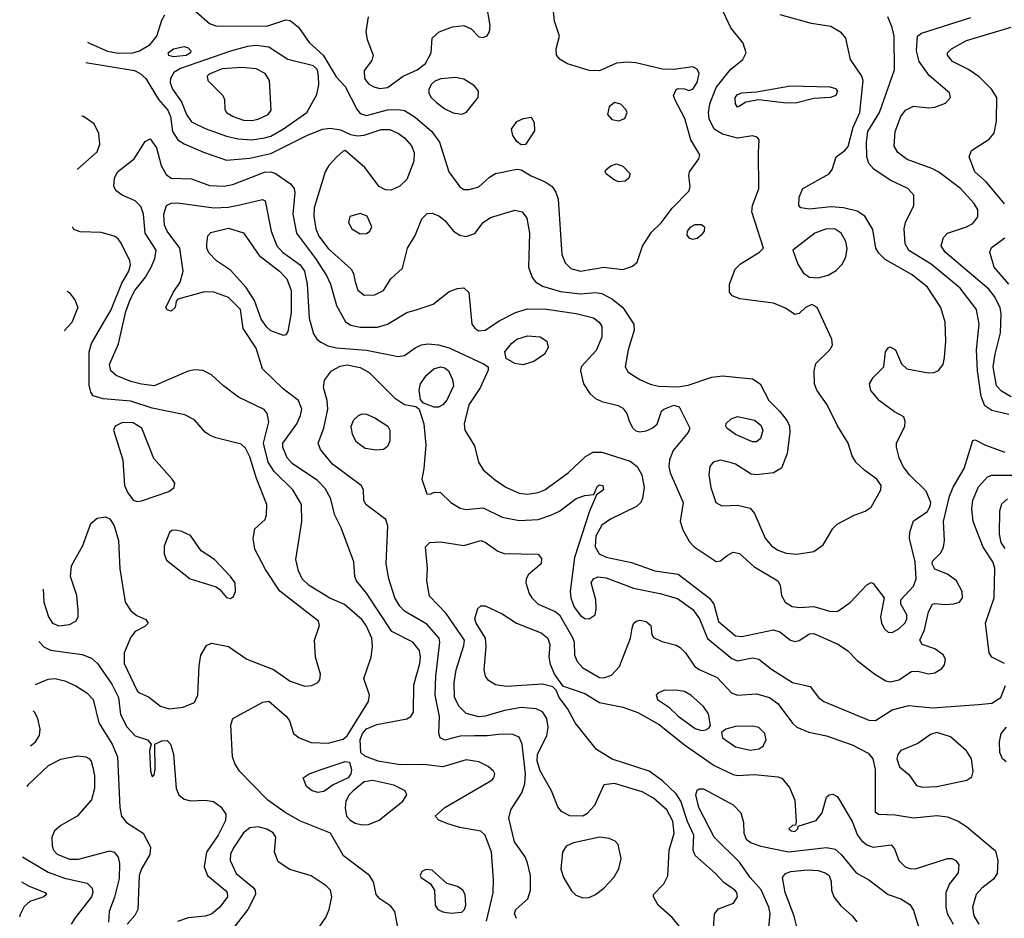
# Model space of a CAD drawing. Extents: x 1173029 to 1307123, y 522559 to 678521.
# Tile 454 of 623: x 1197260 to 1201903, y 638023 to 642262. Entities that reach past the tile are written whole.
import ezdxf

# ---------------------------------------------------------------- set-up
doc = ezdxf.new("R2010")
doc.units = 0

msp = doc.modelspace()

# ---------------------------------------------------------------- linework, layer by layer
at = {"layer": '0CON10XD'}
for points in [[(1198958.1, 641938.1), (1198995, 641942.7), (1199068.6, 641995), (1199134.7, 642025.3), (1199174.5, 642055.5), (1199200.8, 642105), (1199206, 642175), (1199238.8, 642205), (1199301.6, 642228.4), (1199354.6, 642234.6), (1199388.5, 642218.5), (1199425, 642181.8), (1199445, 642177.3), (1199465, 642185.8), (1199475.5, 642205), (1199479.5, 642235), (1199461.4, 642335)], [(1197571.8, 642060.3), (1197801.7, 642021.7), (1197828.5, 642008.5), (1197855.2, 641985.2), (1197914.8, 641885), (1197958.3, 641835), (1197971, 641805), (1197980.6, 641735), (1198005.7, 641695.7), (1198035.7, 641675.7), (1198127.1, 641637.1), (1198235, 641600), (1198345, 641608.9), (1198445, 641630.2), (1198615, 641716.5), (1198688.8, 641745), (1198725, 641750.4), (1198772.4, 641742.4), (1198820, 641720), (1198853.5, 641713.5), (1198885, 641717.3), (1198965, 641743.8), (1199005, 641744.8), (1199045.9, 641725.9), (1199075, 641704.6), (1199107.4, 641667.4), (1199120.8, 641635), (1199118.2, 641595), (1199085, 641507.5), (1199052.7, 641477.3), (1199012.4, 641457.6), (1198985, 641458.8), (1198955, 641475.4), (1198888, 641565), (1198795, 641644.2), (1198785, 641642), (1198755, 641615.6), (1198718.2, 641575), (1198700, 641545), (1198648.9, 641375), (1198646.6, 641335), (1198657.3, 641275), (1198671.6, 641241.6), (1198715, 641182), (1198823.1, 641085), (1198834.5, 641064.5), (1198841.4, 641025), (1198855, 640986), (1198885, 640963.3), (1198935, 640964.4), (1198976, 640985), (1199010.6, 641039.4), (1199065, 641090), (1199089.2, 641185), (1199125, 641244.3), (1199157.2, 641322.8), (1199182.1, 641347.9), (1199205, 641349.2), (1199237.4, 641337.4), (1199265.4, 641315.4), (1199305.7, 641265), (1199336, 641246), (1199365, 641239.1), (1199406.4, 641253.6), (1199445.3, 641304.7), (1199480.3, 641329.7), (1199595, 641364.3), (1199630, 641355), (1199652.2, 641325), (1199663.8, 641255), (1199659.6, 641095), (1199676.1, 641046.1), (1199691.9, 641025), (1199725.3, 641005.3), (1199810.3, 640980.3), (1199905, 640968.9), (1199975, 640974.7), (1200005, 640970.6), (1200055, 640943.3), (1200104.3, 640904.3), (1200156.5, 640825), (1200157.6, 640797.6), (1200129.1, 640705), (1200115.6, 640625), (1200129.8, 640599.8), (1200184.2, 640564.2), (1200232.6, 640542.6), (1200273.2, 640533.2), (1200365, 640530), (1200412.7, 640537.3), (1200523.8, 640576.2), (1200575, 640582.6), (1200715, 640568.5), (1200752.6, 640545), (1200792, 640465), (1200844.4, 640414.4), (1200879.1, 640369.1), (1200889.7, 640345), (1200892.5, 640315), (1200878.8, 640215), (1200852.9, 640147.1), (1200815, 640123.8), (1200735, 640114.4), (1200708.9, 640118.9), (1200636, 640165), (1200615, 640172.2), (1200565, 640184.4), (1200530, 640175), (1200514.2, 640155), (1200509.4, 640115), (1200518.8, 640055), (1200543.3, 639985), (1200571.7, 639968.3), (1200645, 639971.9), (1200705, 639957.5), (1200725, 639932.5), (1200776.1, 639816.1), (1200805, 639780.5), (1200835, 639760), (1200875, 639745.8), (1200925, 639740.8), (1201005, 639752.9), (1201049.1, 639785), (1201095, 639862.5), (1201115, 639882.9), (1201195, 639924.2), (1201246.8, 639943.2), (1201275, 639962), (1201321.5, 640045), (1201322.5, 640065), (1201301.5, 640095), (1201244.7, 640134.7), (1201203.3, 640175), (1201185.6, 640205), (1201166.7, 640265), (1201115, 640350), (1201068, 640445), (1201018.6, 640515), (1201008.1, 640545), (1201006.9, 640605), (1201015, 640640), (1201080, 640705), (1201093.6, 640726.4), (1201089.2, 640755), (1201020.8, 640905), (1200995, 640919.2), (1200966.2, 640905), (1200935, 640876), (1200915, 640872), (1200871.3, 640901.3), (1200815, 640924.4), (1200655.4, 640945.4), (1200620, 640960), (1200606.6, 640976.6), (1200607.8, 641015), (1200633.3, 641085), (1200659.3, 641110.7), (1200748, 641165), (1200768, 641185), (1200712, 641355), (1200715.8, 641385), (1200745.6, 641465), (1200744.1, 641635.9), (1200746.7, 641695), (1200738.3, 641708.3), (1200715, 641714), (1200645, 641702.7), (1200575, 641721.3), (1200535, 641745.5), (1200510.7, 641795), (1200507.9, 641825), (1200514.4, 641865), (1200545, 641942.9), (1200612.5, 642027.5), (1200670.5, 642075), (1200685.5, 642105), (1200671.4, 642151.4), (1200613.7, 642223.7), (1200565, 642328.2)], [(1197579.5, 642156.5), (1197595, 642147.7), (1197675, 642113), (1197725, 642104), (1197794, 642106), (1197825, 642115.8), (1197875, 642145.3), (1197907.6, 642185), (1197930.2, 642259.8), (1197944.2, 642285)], [(1199046.7, 637965), (1199029.4, 638055), (1199010.2, 638080.2), (1198959.2, 638115), (1198941.4, 638135), (1198929.2, 638195), (1198910, 638225), (1198787.7, 638317.7), (1198725.3, 638425.3), (1198585, 638480.9), (1198512.3, 638522.3), (1198430.8, 638580.8), (1198355, 638657.5), (1198297, 638717), (1198275, 638752.5), (1198264.1, 638784.1), (1198255.6, 638935), (1198265, 638965.8), (1198407, 639043), (1198435, 639047.1), (1198518, 638975), (1198532, 638955), (1198552, 638895), (1198578, 638875), (1198635, 638852.9), (1198715, 638848.4), (1198785, 638868.4), (1198805, 638883.6), (1198905.3, 639045), (1198909.7, 639075), (1198882.9, 639155), (1198917.1, 639255), (1198923.2, 639305), (1198920, 639345), (1198895, 639401.1), (1198875, 639430.4), (1198792.6, 639502.6), (1198723.4, 639533.4), (1198625, 639592.3), (1198592.1, 639625), (1198575, 639662), (1198563.1, 639715), (1198590.4, 639895), (1198589.2, 639975), (1198547.7, 640045), (1198460.4, 640130.4), (1198432.4, 640175), (1198409.6, 640265), (1198435.4, 640365.4), (1198426.9, 640405), (1198412.6, 640422.6), (1198291.9, 640481.9), (1198220.6, 640535), (1198165, 640586.9), (1198125, 640607.5), (1198085, 640610.9), (1198055.3, 640604.7), (1197895, 640535.3), (1197835, 640542.8), (1197784, 640555), (1197715, 640583.8), (1197690.4, 640605), (1197684.2, 640635), (1197726.8, 640733.2), (1197761.1, 640885), (1197782.4, 640945), (1197803.3, 640985), (1197852.8, 641047.2), (1197880.3, 641095), (1197898, 641135), (1197903.5, 641175), (1197851.9, 641255), (1197843.6, 641345), (1197830.8, 641380.8), (1197805, 641408.2), (1197744.2, 641435), (1197715.7, 641455), (1197704.2, 641475), (1197707.1, 641515), (1197721.9, 641545), (1197800, 641605), (1197852.4, 641687.6), (1197875, 641700), (1197905, 641658.1), (1197927.7, 641575), (1197951, 641531), (1197975, 641514.7), (1198070.9, 641510.9), (1198155, 641480.3), (1198225, 641476.4), (1198265, 641484.3), (1198415, 641542.6), (1198445, 641544.3), (1198467.1, 641537.1), (1198537.8, 641487.8), (1198554.7, 641465), (1198558.1, 641445), (1198548.6, 641345), (1198565.2, 641255.2), (1198655.4, 641135.4), (1198707.4, 641055), (1198725.7, 641015), (1198753.9, 640913.9), (1198796.9, 640836.9), (1198821.6, 640821.6), (1198865, 640811.2), (1198948, 640812), (1198995, 640826.1), (1199085, 640880.4), (1199135, 640895.4), (1199210.5, 640919.5), (1199285, 640980), (1199325, 640994.4), (1199355, 640996.7), (1199377.8, 640975), (1199392.5, 640825), (1199406.4, 640806.4), (1199425, 640794.6), (1199455, 640798), (1199525, 640843.3), (1199598.7, 640881.3), (1199655, 640897.5), (1199745, 640896.8), (1199885, 640875.9), (1199965.8, 640855.8), (1199992.5, 640835), (1200004.5, 640815), (1200004.5, 640765), (1199978.5, 640701.5), (1199908.5, 640625), (1199904.5, 640605), (1199919.5, 640545), (1199948.3, 640498.3), (1199975.4, 640475.4), (1200005, 640460.9), (1200082.1, 640442.1), (1200105, 640428.9), (1200123.3, 640405), (1200136.5, 640365), (1200151.1, 640335), (1200165, 640323.3), (1200185, 640318.2), (1200215, 640322.9), (1200242, 640335), (1200265.6, 640354.4), (1200286, 640415), (1200298, 640425), (1200345, 640443.8), (1200370, 640435), (1200420, 640335), (1200412.5, 640315), (1200340.9, 640229.1), (1200323.6, 640186.4), (1200321.3, 640155), (1200328, 640125), (1200388.8, 639985), (1200374.5, 639895), (1200387.9, 639855), (1200418.9, 639798.9), (1200440.6, 639775), (1200545, 639705.7), (1200565, 639708.6), (1200595.8, 639735), (1200625, 639750), (1200655, 639743.8), (1200722, 639682), (1200834.4, 639615), (1200846.5, 639595), (1200852.5, 639545), (1200870, 639515), (1200903.1, 639493.1), (1200938.4, 639488.4), (1201005, 639494), (1201085, 639470.8), (1201117.4, 639472.6), (1201177, 639513), (1201254.1, 639595.9), (1201275, 639607.5), (1201285, 639602.5), (1201336, 639535), (1201320, 639445), (1201324.6, 639415), (1201338.7, 639388.7), (1201355, 639372.5), (1201375, 639370.9), (1201405, 639388.5), (1201435, 639416.9), (1201442.9, 639435), (1201442.7, 639455), (1201415.8, 639505), (1201415.8, 639525), (1201475, 639590), (1201488.1, 639625), (1201483.1, 639705), (1201455.7, 639815), (1201456.9, 639845), (1201475, 639898), (1201538.8, 639941.2), (1201552.9, 639965), (1201555.9, 639985), (1201535, 640038), (1201456.7, 640115), (1201425.5, 640155), (1201406.7, 640195), (1201394.4, 640245), (1201394.3, 640265), (1201434, 640345), (1201435.9, 640365.9), (1201428.8, 640388.8), (1201385, 640412.5), (1201314.7, 640464.7), (1201273.3, 640513.3), (1201267.5, 640545), (1201285, 640573.5), (1201335.6, 640625), (1201342.2, 640695), (1201355, 640714), (1201365, 640718.6), (1201390, 640705), (1201418, 640638), (1201444, 640615), (1201545, 640596.9), (1201571.7, 640598.3), (1201592.5, 640607.5), (1201614.4, 640635.6), (1201621.1, 640668.9), (1201626.8, 640745), (1201624.6, 640835), (1201604.5, 640905), (1201540.8, 641000.8), (1201469.2, 641059.2), (1201341, 641131), (1201310.9, 641160.9), (1201297.9, 641185), (1201282.7, 641272.7), (1201244.7, 641334.7), (1201209.5, 641359.5), (1201145.3, 641375.3), (1201085, 641379.7), (1200985, 641368.2), (1200944.4, 641374.4), (1200934, 641385), (1200935.6, 641425), (1200952.7, 641465), (1201076.5, 641535), (1201090.9, 641555), (1201110, 641615), (1201151.4, 641645), (1201166.4, 641663.6), (1201190.5, 641755), (1201222.6, 641825), (1201238, 641975), (1201232, 641995), (1201178.1, 642075), (1201156.5, 642175), (1201135, 642200.5), (1201085, 642229.3), (1200994.3, 642244.3), (1200846.7, 642285)], [(1198090.8, 642300.8), (1198155, 642244.3), (1198185, 642233.1), (1198425, 642230.9), (1198515, 642260.8), (1198535, 642257.7), (1198575, 642226.7), (1198624.7, 642154.7), (1198690.8, 642095), (1198753.2, 641993.2), (1198795, 641947.1), (1198849.3, 641839.3), (1198865, 641820.3), (1198895, 641810.5), (1198995, 641836.6), (1199045, 641838.9), (1199075, 641833.4), (1199125, 641802), (1199203.5, 641735), (1199240.5, 641685), (1199283.6, 641543.6), (1199335, 641474), (1199355, 641461.4), (1199379.3, 641460.7), (1199425, 641473.3), (1199475, 641519.6), (1199504.3, 641535.7), (1199605, 641557.5), (1199625, 641554.2), (1199672.5, 641525), (1199737.9, 641497.9), (1199770.5, 641475), (1199788.7, 641448.7), (1199799.6, 641415), (1199816.5, 641155), (1199831.9, 641115), (1199858.5, 641088.5), (1199905, 641075.4), (1200014.6, 641094.6), (1200105, 641084.4), (1200150.3, 641099.7), (1200172.4, 641117.6), (1200196.9, 641193.1), (1200239.5, 641260.5), (1200285, 641303.6), (1200336.5, 641373.5), (1200417.1, 641455), (1200421.8, 641475), (1200415.6, 641525), (1200419.4, 641545), (1200463.1, 641605), (1200468.1, 641625), (1200425.2, 641695.2), (1200396.1, 641796.1), (1200348.8, 641885), (1200343.8, 641905), (1200355, 641932.5), (1200365, 641936.7), (1200395, 641936.2), (1200415, 641928.8), (1200435, 641934), (1200455.4, 641965), (1200465, 642007.5), (1200455, 642028.9), (1200435, 642039.1), (1200345, 642026.9), (1200291.7, 642028.3), (1200165, 642058.5), (1200125, 642061.1), (1200075, 642056.7), (1199995, 642021.5), (1199945, 642022.1), (1199843.3, 642053.3), (1199808.1, 642075), (1199791.8, 642095), (1199789.6, 642125), (1199805.7, 642185), (1199781.5, 642255), (1199776.1, 642315)], [(1198903.2, 642275), (1198892.1, 642205), (1198898, 642168), (1198927.7, 642095), (1198920, 642070), (1198885, 642022.5), (1198885.4, 641985), (1198905, 641959.5), (1198930, 641945), (1198958.1, 641938.1)], [(1201925, 640400), (1201845, 640418.8), (1201810.6, 640440.6), (1201793.9, 640483.9), (1201776.2, 640606.2), (1201772.6, 640705), (1201784.7, 640825), (1201771.8, 640895), (1201695, 640995.3), (1201558.9, 641108.9), (1201452.9, 641172.9), (1201436, 641205), (1201430.3, 641275), (1201436.9, 641305), (1201476.9, 641385), (1201475.8, 641435), (1201448.6, 641465), (1201364.4, 641505), (1201287.2, 641557.2), (1201264.3, 641584.3), (1201255.6, 641615.6), (1201253.2, 641685), (1201258.9, 641735), (1201314, 641825), (1201385.3, 642025), (1201383.1, 642185), (1201374.7, 642224.7), (1201354.2, 642275)], [(1201935, 640483), (1201889.1, 640509.1), (1201865.8, 640535), (1201850.9, 640625), (1201859.5, 640685), (1201885.2, 640785), (1201888.9, 640875), (1201884.3, 640905), (1201856.7, 640956.7), (1201830.4, 640990.4), (1201623.8, 641165), (1201605.5, 641195), (1201615.6, 641234.4), (1201634.5, 641255.5), (1201725, 641284.4), (1201755, 641300.6), (1201777.8, 641332.2), (1201777.9, 641365), (1201760.9, 641395), (1201696.2, 641465), (1201595, 641542.8), (1201560.8, 641560.8), (1201445, 641602.3), (1201400.6, 641635), (1201383.3, 641665), (1201388.6, 641735), (1201415.6, 641805), (1201437.1, 641835), (1201475.4, 641854.6), (1201545, 641846.4), (1201575, 641849.1), (1201625, 641868.1), (1201650, 641895), (1201645, 641917.1), (1201548.5, 641998.5), (1201501.5, 642065), (1201488.7, 642115), (1201494.4, 642185), (1201512.1, 642197.9), (1201745, 642273)], [(1201903.4, 641393.4), (1201859.1, 641449.1), (1201817.2, 641497.2), (1201763.6, 641545), (1201737.1, 641615), (1201748, 641645), (1201832.3, 641697.7), (1201855, 641727.5), (1201866.8, 641783.2), (1201867.5, 641895), (1201842.5, 641935), (1201785, 641992.7), (1201735, 642026.9), (1201659.4, 642065), (1201634.6, 642095), (1201635.5, 642105), (1201653.3, 642125), (1201725, 642164.6), (1201935, 642226.5)], [(1197985, 642087.6), (1197963.8, 642093.8), (1197960.4, 642105), (1197985, 642123.9), (1198035.3, 642135.3), (1198055, 642129.6), (1198067.9, 642115), (1198066.2, 642105), (1198045, 642093), (1197985, 642087.6)], [(1198355, 641695.7), (1198415, 641704), (1198445, 641713), (1198505, 641746.8), (1198613.8, 641825), (1198661.4, 641908.6), (1198671.1, 641955), (1198670, 641995), (1198664, 642025), (1198645, 642044.2), (1198525, 642074.7), (1198435, 642132.5), (1198375, 642140), (1198334.7, 642135.3), (1198255, 642113.8), (1198018.9, 642031.1), (1197986.9, 642013.1), (1197971.2, 641985), (1197970.6, 641965), (1197981.1, 641935), (1198024, 641874), (1198046.2, 641815), (1198070.5, 641780.5), (1198135, 641748.2), (1198235, 641712.3), (1198289.8, 641699.8), (1198355, 641695.7)], [(1198355, 641786.2), (1198385, 641792.6), (1198432.2, 641815), (1198446.4, 641835), (1198437.5, 641975), (1198417.7, 642007.7), (1198375, 642030.7), (1198307.1, 642037.1), (1198215, 642029.6), (1198153.1, 642005), (1198144.4, 641995), (1198146.9, 641975), (1198218.6, 641905), (1198225.6, 641885), (1198227.9, 641837.9), (1198235.6, 641825), (1198267.1, 641805), (1198315, 641788.6), (1198355, 641786.2)], [(1199343, 641817), (1199365, 641823.6), (1199421.8, 641895), (1199423.5, 641925), (1199405, 641950.5), (1199355, 641980.9), (1199315, 641989.5), (1199246.4, 641983.6), (1199217.5, 641972.5), (1199201.7, 641958.3), (1199190, 641935), (1199190, 641915), (1199200.5, 641895), (1199225, 641872.1), (1199265, 641841.5), (1199305, 641822.3), (1199343, 641817)], [(1200645, 641850), (1200635.8, 641865.8), (1200634.6, 641895), (1200645, 641909.4), (1200665, 641917.5), (1200735, 641921.9), (1200895, 641950), (1201080, 641945), (1201107, 641937), (1201116.2, 641925), (1201108.8, 641905), (1201083.3, 641895), (1201005, 641890.4), (1200925, 641869.3), (1200875, 641868.9), (1200745, 641883.5), (1200685, 641872.9), (1200655, 641853.8), (1200645, 641850)], [(1200085, 641784.4), (1200113.6, 641796.4), (1200124.3, 641825), (1200118.9, 641838.9), (1200095, 641864.2), (1200065, 641872), (1200039.1, 641850.9), (1200032.5, 641815), (1200051.7, 641791.7), (1200085, 641784.4)], [(1197531, 641556), (1197625, 641639.2), (1197637.8, 641675), (1197633.3, 641725), (1197610.9, 641770.9), (1197561.2, 641805), (1197551.3, 641807.1)], [(1199625, 641672), (1199605, 641687.5), (1199585.7, 641715), (1199578.6, 641745), (1199605, 641782), (1199636.4, 641796.4), (1199671.7, 641801.7), (1199686.4, 641776.4), (1199687.7, 641737.7), (1199645, 641674), (1199625, 641672)], [(1200085, 641496.5), (1200065, 641505.5), (1200025.8, 641535), (1200020.8, 641545), (1200025.8, 641555), (1200048.1, 641571.9), (1200075, 641581.8), (1200105, 641570.9), (1200138.6, 641535), (1200132.5, 641515), (1200115, 641500), (1200085, 641496.5)], [(1199461.3, 638008.7), (1199493.4, 638143.4), (1199494.7, 638204.7), (1199485.2, 638335.2), (1199455.8, 638415.8), (1199434, 638434), (1199335, 638451.6), (1199278.5, 638468.5), (1199236.3, 638486.3), (1199220, 638505), (1199265.7, 638545), (1199487.1, 638675), (1199496.7, 638685), (1199500.6, 638705), (1199495, 638717.1), (1199468.9, 638738.9), (1199425, 638760.4), (1199365, 638771.2), (1199255, 638737.3), (1199165, 638749), (1199055, 638747), (1198950.8, 638765), (1198887.9, 638787.9), (1198868.1, 638805), (1198865.6, 638865), (1198877, 638895), (1198895, 638916.2), (1198945, 638937.6), (1199085, 638963.9), (1199104.3, 638975), (1199116.9, 638995), (1199119.4, 639125), (1199147.5, 639225), (1199150.4, 639255), (1199145, 639286.2), (1199114.2, 639325), (1199015, 639376.5), (1198895, 639557.5), (1198848.5, 639615), (1198840.5, 639635), (1198836.5, 639705), (1198776.5, 639865), (1198746.8, 639925), (1198725.2, 640005.2), (1198701.2, 640051.2), (1198665, 640088), (1198545, 640168.7), (1198522.2, 640195), (1198501.6, 640245), (1198501.6, 640265), (1198566.8, 640355), (1198584.7, 640395), (1198590, 640425), (1198575.7, 640465.7), (1198505, 640519.3), (1198405.8, 640615.8), (1198375, 640711.9), (1198313.3, 640805), (1198302.2, 640895), (1198245, 640952), (1198175, 640976.2), (1198132.1, 640977.9), (1198006.4, 640943.6), (1197997.5, 640935), (1197993.3, 640905), (1197975, 640886.7), (1197955, 640893.3), (1197950, 640905), (1197983.8, 640975), (1198016.9, 641023.1), (1198031.1, 641075), (1198015.8, 641185), (1197955, 641264.5), (1197943.1, 641293.1), (1197939.5, 641345), (1197953.2, 641385), (1197975, 641395.8), (1198005, 641398.6), (1198175, 641375.2), (1198242.6, 641377.4), (1198298.5, 641388.5), (1198405, 641413.3), (1198417, 641407), (1198445.9, 641265), (1198473.4, 641195), (1198499.1, 641165), (1198583.4, 641105), (1198603.8, 641075), (1198615.7, 641015), (1198625, 640853.8), (1198645, 640780), (1198661.4, 640755), (1198680.3, 640740.3), (1198713.1, 640723.1), (1198753.4, 640713.4), (1198895, 640703.8), (1199045, 640672.5), (1199075, 640677.8), (1199125, 640714.5), (1199155, 640728.8), (1199185, 640733.2), (1199235, 640728.8), (1199285, 640714.2), (1199448, 640638), (1199468.8, 640625), (1199469.3, 640609.3), (1199431.2, 640525), (1199378.5, 640445), (1199355.5, 640355), (1199360, 640325), (1199405, 640251.2), (1199423.9, 640175), (1199445, 640138.9), (1199505, 640087.9), (1199555, 640055.4), (1199615, 640028.7), (1199655, 640023.4), (1199705, 640031.3), (1199736.7, 640045), (1199846.9, 640125), (1199928.5, 640201.5), (1199965, 640222.2), (1200005, 640222.3), (1200138.7, 640178.7), (1200172.5, 640155), (1200194.6, 640115), (1200205.3, 640055), (1200196.7, 640003.3), (1200189.5, 639985), (1200168.1, 639965), (1200045.5, 639905.5), (1200005, 639878.2), (1199977, 639825), (1199974.4, 639775), (1199992.9, 639742.9), (1200025, 639727.2), (1200145, 639701.8), (1200255, 639661.4), (1200365, 639646.2), (1200513, 639533), (1200532.9, 639505), (1200555, 639422.9), (1200635, 639355.3), (1200665, 639351.6), (1200815, 639384.5), (1200845, 639374.5), (1200894.3, 639335), (1200915, 639328.9), (1200935, 639333.1), (1200985, 639364.6), (1201005, 639366.2), (1201122, 639315), (1201165, 639284.3), (1201208.7, 639238.7), (1201292.5, 639175), (1201345, 639143.6), (1201365, 639137.9), (1201405, 639147.3), (1201465, 639187.8), (1201495, 639188.9), (1201545, 639176.7), (1201575, 639180.5), (1201608.6, 639201.4), (1201621.3, 639218.7), (1201625.6, 639245), (1201615.3, 639265.3), (1201575, 639293.6), (1201516.2, 639315), (1201504.3, 639335), (1201526.8, 639383.2), (1201545, 639469.2), (1201565, 639504.3), (1201575, 639508.6), (1201625, 639502.9), (1201665, 639506), (1201692.5, 639515), (1201706.2, 639535), (1201703.8, 639565), (1201678, 639615), (1201635, 639647.1), (1201575, 639670.6), (1201563.3, 639695), (1201565, 639707.1), (1201603.6, 639746.4), (1201616.9, 639773.1), (1201621.4, 639805), (1201617, 639895), (1201645.2, 640014.8), (1201662.6, 640057.4), (1201714.3, 640145), (1201755, 640277.5), (1201765, 640280), (1201813.8, 640255), (1201905, 640222.2)], [(1198865, 641252.5), (1198895, 641253.3), (1198912, 641265), (1198920, 641285), (1198898, 641335), (1198865, 641348), (1198817, 641333), (1198810, 641305), (1198826.1, 641276.1), (1198865, 641252.5)], [(1197370.9, 639575.1), (1197374.5, 639515), (1197395.9, 639445.9), (1197415, 639415.6), (1197445, 639403.2), (1197495, 639408.5), (1197525.6, 639425), (1197535.5, 639445), (1197536.7, 639475), (1197530, 639545), (1197500, 639635), (1197504.3, 639685), (1197557.8, 639782.2), (1197595, 639886), (1197625, 639910.8), (1197665, 639916.7), (1197685, 639907.8), (1197706.2, 639875), (1197726.7, 639805), (1197732.3, 639672.3), (1197757.3, 639515), (1197785, 639472.7), (1197812.1, 639452.1), (1197855, 639432), (1197866.2, 639415), (1197850.9, 639399.1), (1197805, 639375.7), (1197785, 639349.2), (1197752.5, 639275), (1197752.7, 639225), (1197815, 639096.7), (1197825, 639086.2), (1197867.1, 639067.1), (1197924.4, 639024.4), (1197965, 639011.8), (1198031.5, 639018.5), (1198085, 639041.6), (1198100.2, 639075), (1198106.5, 639213.5), (1198114.5, 639265), (1198140.8, 639309.2), (1198165, 639321.4), (1198245, 639304.5), (1198332, 639245), (1198456.4, 639196.4), (1198535, 639140.9), (1198605, 639118.2), (1198638.6, 639121.4), (1198666, 639135), (1198675, 639147.5), (1198678.6, 639175), (1198655.7, 639255), (1198651.1, 639335), (1198674.4, 639405), (1198668.9, 639425), (1198486.4, 639566.4), (1198418.7, 639668.7), (1198368.9, 639765), (1198361.4, 639815), (1198369.5, 639860.5), (1198417.5, 639905), (1198424.3, 639925.7), (1198426.4, 639975), (1198377.3, 640097.3), (1198345, 640200), (1198325, 640240.6), (1198305, 640259.5), (1198185, 640289.2), (1198155, 640302), (1198135, 640316.2), (1198085, 640374), (1198038.3, 640398.3), (1197885, 640430), (1197785, 640462.2), (1197653.3, 640473.3), (1197607.5, 640487.5), (1197595.4, 640505.4), (1197587.9, 640537.9), (1197587.3, 640695), (1197599.6, 640735), (1197656.6, 640835), (1197689.8, 640890.2), (1197741.4, 641018.6), (1197774.2, 641075), (1197782.7, 641105), (1197780, 641125), (1197738.6, 641208.6), (1197725, 641227.5), (1197705, 641240.6), (1197645, 641258.5), (1197545, 641261.9), (1197515, 641272.5), (1197509.1, 641284.7)], [(1198505, 640772.9), (1198445, 640794.6), (1198425, 640811.1), (1198399.1, 640849.1), (1198367.9, 640937.9), (1198328.1, 640998.1), (1198255, 641080.8), (1198188.5, 641125), (1198152, 641162), (1198142.5, 641185), (1198142.3, 641205), (1198147.8, 641242.2), (1198161.1, 641258.9), (1198245, 641277.9), (1198315, 641256.4), (1198389.5, 641149.5), (1198485.4, 641075), (1198519.8, 641039.8), (1198539.8, 640985), (1198540.9, 640879.1), (1198525, 640791.2), (1198515, 640775.8), (1198505, 640772.9)], [(1200435, 641225.7), (1200420, 641230), (1200407.5, 641245), (1200408.6, 641265), (1200425, 641284.2), (1200445, 641295.6), (1200475, 641296.2), (1200488.8, 641285), (1200487.5, 641265), (1200474.2, 641245), (1200455, 641230.6), (1200435, 641225.7)], [(1201025, 641044.4), (1201072.8, 641057.2), (1201110.5, 641079.5), (1201139.5, 641110.5), (1201156.2, 641143.8), (1201162.7, 641182.7), (1201155.2, 641215.2), (1201133.8, 641255), (1201105, 641274.1), (1201065, 641275.3), (1201010, 641255), (1200906, 641175), (1200929.3, 641109.3), (1200956.4, 641066.4), (1200985, 641046.9), (1201025, 641044.4)], [(1201924.8, 641014.8), (1201855.4, 641095), (1201834.5, 641165), (1201842.7, 641187.3), (1201905, 641232.3)], [(1197484.6, 640981.3), (1197494.3, 640975), (1197520.2, 640940.2), (1197534.4, 640905), (1197506.2, 640833.8), (1197469.5, 640794.9)], [(1199635, 640634.4), (1199595, 640640), (1199553.9, 640663.9), (1199548, 640695), (1199580, 640735), (1199605, 640755.5), (1199655, 640770), (1199715, 640765.6), (1199746.3, 640746.3), (1199752.9, 640715), (1199735.6, 640685), (1199685, 640650), (1199635, 640634.4)], [(1199602.6, 638022.6), (1199594.2, 638045), (1199600, 638065), (1199655.7, 638115), (1199669.5, 638155), (1199668.5, 638225), (1199655.4, 638285.4), (1199643.7, 638313.7), (1199593.9, 638383.9), (1199567.4, 638495), (1199575.9, 638535), (1199627.9, 638615), (1199642.6, 638657.4), (1199644.8, 638705), (1199629.3, 638845), (1199615, 638876.9), (1199585, 638889.6), (1199532.4, 638892.4), (1199465, 638883.3), (1199405, 638883.8), (1199337.8, 638882.2), (1199265, 638863.6), (1199243.1, 638875), (1199236.4, 638896.4), (1199239.8, 638975), (1199220, 639075), (1199222.2, 639165), (1199240.7, 639325), (1199237.7, 639345), (1199180.6, 639410.6), (1199075, 639471.1), (1199052, 639495), (1199029.3, 639535), (1199000.4, 639625), (1198988.2, 639695), (1198996.5, 639875), (1198987.5, 639905), (1198892.5, 639975), (1198882.9, 639995), (1198880.8, 640045), (1198870, 640065), (1198735.6, 640165.6), (1198678.5, 640235), (1198667.3, 640265), (1198694.7, 640335.3), (1198712.9, 640425), (1198710.3, 640465), (1198693, 640527), (1198698.3, 640561.7), (1198730, 640605), (1198772.1, 640627.9), (1198805, 640634), (1198865, 640620.8), (1198907.8, 640597.8), (1199027.9, 640477.9), (1199075, 640446.7), (1199128, 640438), (1199144, 640424), (1199166.2, 640356.2), (1199175.5, 640254.5), (1199166.2, 640145), (1199156, 640095), (1199180, 640025), (1199195, 640023.3), (1199216.2, 640033.8), (1199245, 640032), (1199292.9, 639985), (1199337.3, 639957.3), (1199365, 639951.2), (1199445, 639958.8), (1199535, 639915.3), (1199615, 639900), (1199705, 639904.7), (1199764.7, 639925.3), (1199805.8, 639944.2), (1199885, 640003.4), (1199925, 640017.1), (1199967.5, 640022.5), (1199985, 640061.2), (1199995, 640067.5), (1200010, 640065), (1200013.8, 640045), (1199980, 640020), (1199946.4, 639943.6), (1199876.5, 639725), (1199856, 639564), (1199858.6, 639535), (1199875, 639491.5), (1199905, 639451.5), (1199925, 639437.5), (1199945, 639435.7), (1199973.8, 639455), (1199978.9, 639481.1), (1199976.4, 639525), (1199955.5, 639605), (1199965.7, 639625), (1199986.5, 639633.5), (1200025, 639628.8), (1200155, 639580.8), (1200278.8, 639555), (1200361.3, 639531.3), (1200435, 639479.1), (1200466.3, 639436.3), (1200502.8, 639342.8), (1200618.1, 639248.1), (1200645, 639237.5), (1200715, 639252.3), (1200745, 639246.2), (1200805, 639197.5), (1200905, 639135.5), (1200986.9, 639116.9), (1201027.5, 639065), (1201052, 639045), (1201265, 638957.9), (1201295, 638956.4), (1201373.9, 639006.1), (1201453.5, 639026.5), (1201565, 639016.1), (1201781.7, 639031.7), (1201845, 639038.6), (1201886.2, 639065), (1201908.3, 639121.7)], [(1199214.4, 640434.4), (1199163.6, 640453.6), (1199150.8, 640470.8), (1199144.5, 640515), (1199150.4, 640545), (1199178.1, 640585), (1199212.9, 640615), (1199245, 640624.6), (1199265, 640619.6), (1199282.1, 640605), (1199300.5, 640565), (1199305.7, 640535), (1199275, 640467.5), (1199255, 640445.5), (1199235, 640434.4), (1199214.4, 640434.4)], [(1198941.3, 640231.3), (1198889.3, 640239.3), (1198848.6, 640268.6), (1198829.5, 640305), (1198823.5, 640345), (1198836.2, 640373.8), (1198857.5, 640395), (1198875, 640403.5), (1198895, 640401.8), (1198935, 640384.6), (1198995.5, 640345), (1199005.5, 640325), (1199005.4, 640274.6), (1198995, 640249.2), (1198975, 640234.4), (1198941.3, 640231.3)], [(1200715, 640270.5), (1200635, 640305.4), (1200594.4, 640335), (1200589.4, 640345), (1200592.2, 640357.8), (1200615, 640379.5), (1200645, 640390), (1200725, 640373.1), (1200755, 640348.9), (1200764.5, 640325), (1200753.5, 640286.5), (1200735, 640270.6), (1200715, 640270.5)], [(1197815, 639989.2), (1197835, 639992.9), (1197963.4, 640036.6), (1197988.8, 640055), (1197991.2, 640075), (1197980, 640095), (1197892.4, 640192.4), (1197835.5, 640335), (1197795, 640360.9), (1197745, 640362.3), (1197710, 640345), (1197703.3, 640325), (1197745.9, 640185.9), (1197753.9, 640065), (1197769.5, 640029.5), (1197795, 639996), (1197815, 639989.2)], [(1201904.4, 639224.4), (1201845, 639254.3), (1201831.9, 639275), (1201814.1, 639415), (1201855.3, 639535.3), (1201858, 639675), (1201849.1, 639705), (1201803.2, 639773.2), (1201756.2, 639895), (1201750, 639955), (1201755.3, 639995), (1201781.4, 640058.6), (1201823.5, 640105), (1201845, 640114.1), (1201945, 640112.9)], [(1201906.9, 639766.9), (1201889, 639795), (1201880.2, 639835), (1201881.6, 639945), (1201891.5, 639978.5), (1201918.5, 640001.5)], [(1198255, 639531.2), (1198268.8, 639541.2), (1198278, 639565), (1198275.8, 639605), (1198255, 639635.8), (1198178.6, 639715), (1198116.2, 639756.2), (1198065, 639828.6), (1198025, 639848), (1197995, 639853.3), (1197978.3, 639851.7), (1197967, 639843), (1197942.3, 639777.7), (1197942.3, 639742.3), (1197953, 639713), (1198063.8, 639625), (1198186.8, 639586.8), (1198204.5, 639574.5), (1198235, 639536.2), (1198255, 639531.2)], [(1200380, 637975), (1200337.3, 638027.3), (1200271.2, 638085), (1200248.8, 638125), (1200248.8, 638135), (1200297.9, 638185), (1200316.9, 638223.1), (1200322, 638345), (1200347.1, 638425), (1200340.5, 638480.5), (1200311.4, 638535), (1200249.6, 638589.6), (1200195, 638619.7), (1200065, 638658.9), (1200015, 638652.5), (1199970.9, 638555), (1199935, 638515.5), (1199915, 638505.4), (1199855, 638507.1), (1199815, 638527.1), (1199798.5, 638548.5), (1199767.6, 638625), (1199715, 638718.9), (1199701, 638765), (1199701.5, 638795), (1199745.3, 638885), (1199752.6, 638922.6), (1199745.9, 638965), (1199725, 638997.5), (1199695, 639011.6), (1199625, 639017.6), (1199546.4, 639003.6), (1199455, 638976.1), (1199425, 638973.6), (1199365, 638989.2), (1199332.2, 639022.2), (1199310.6, 639065), (1199308.8, 639135), (1199318.2, 639195), (1199355, 639310), (1199357.5, 639335), (1199271, 639461), (1199192.4, 639542.4), (1199180.8, 639615), (1199182.8, 639672.8), (1199174, 639775), (1199195, 639796), (1199245, 639799.2), (1199355, 639782.2), (1199435, 639805.4), (1199455, 639797.5), (1199515, 639754.4), (1199545, 639744.4), (1199705, 639740), (1199720.5, 639720.5), (1199718.6, 639695), (1199658.8, 639645), (1199648, 639625), (1199647.5, 639605), (1199662.9, 639555), (1199675, 639534.2), (1199705, 639504.5), (1199785, 639470.7), (1199805, 639454.6), (1199868.6, 639345), (1199874.7, 639325), (1199876.7, 639265), (1199888.9, 639235), (1199915.5, 639205), (1199995, 639158.7), (1200015, 639157.7), (1200050.5, 639169.5), (1200088.6, 639211.4), (1200140, 639345), (1200148.6, 639391.4), (1200155, 639413.3), (1200166.7, 639425), (1200185, 639430), (1200215, 639423.8), (1200236.7, 639405), (1200240.7, 639360.7), (1200248.3, 639348.3), (1200288, 639328), (1200355, 639311.3), (1200375, 639300.4), (1200400, 639275), (1200443, 639213), (1200465, 639197.1), (1200549.6, 639159.6), (1200616.8, 639086.8), (1200645, 639076.1), (1200735, 639082.4), (1200795.8, 639065), (1200835, 639036.9), (1200903.8, 638943.8), (1200924.6, 638924.6), (1200981.8, 638901.8), (1201065, 638883.5), (1201185, 638840.9), (1201261.3, 638801.3), (1201282.5, 638775), (1201294.7, 638725), (1201294.5, 638524.5), (1201310, 638515), (1201389.2, 638510.8), (1201475, 638496.9), (1201585, 638507.7), (1201635, 638501.8), (1201685, 638481.8), (1201725, 638456.5), (1201862, 638342), (1201872.9, 638295), (1201868.7, 638235), (1201851.8, 638208.2), (1201797.7, 638165), (1201770.4, 638135), (1201753.5, 638075), (1201760, 638035), (1201782.2, 637995)], [(1200530, 637955), (1200535.8, 638044.2), (1200555, 638067.5), (1200625.6, 638094.4), (1200645.5, 638125), (1200641.1, 638145), (1200631.9, 638155), (1200581.2, 638191.2), (1200540.5, 638235), (1200445, 638318.6), (1200435.4, 638345), (1200439.8, 638415), (1200409.8, 638479.8), (1200378.3, 638575), (1200355, 638610.8), (1200291, 638671), (1200227.7, 638717.7), (1200054.1, 638774.1), (1199979.7, 638819.7), (1199880, 638945), (1199843.4, 639013.4), (1199804.5, 639065), (1199789.7, 639099.7), (1199774.5, 639114.5), (1199725, 639127.5), (1199555, 639116.3), (1199504, 639125), (1199470.5, 639145), (1199457.5, 639165), (1199451.2, 639195), (1199459.4, 639305), (1199456.4, 639345), (1199412.5, 639415), (1199407.2, 639435), (1199421.1, 639485), (1199435, 639497.5), (1199455, 639496.5), (1199535, 639459.2), (1199603.1, 639415), (1199661.9, 639391.9), (1199719.4, 639369.4), (1199751.1, 639345), (1199759.7, 639315), (1199755.3, 639255.3), (1199761.1, 639221.1), (1199782.5, 639172.5), (1199819.4, 639119.4), (1199925, 639083.8), (1199995, 639040.9), (1200105, 639018.6), (1200175, 638994.1), (1200275, 638936.8), (1200395, 638841.6), (1200535, 638744.1), (1200625, 638701.3), (1200645, 638696), (1200725, 638701.3), (1200835, 638690.8), (1200854.1, 638684.1), (1200889.7, 638639.7), (1200915, 638580), (1200921.7, 638478.3), (1200918.3, 638461.7), (1200905, 638460), (1200887.5, 638445), (1200897.5, 638435), (1200915, 638432.5), (1200930, 638445), (1200931.7, 638458.3), (1201016, 638485), (1201045, 638520), (1201064.3, 638595), (1201076.7, 638605), (1201095, 638608.6), (1201115, 638597.5), (1201125, 638583.8), (1201185, 638480), (1201210.4, 638415), (1201229.7, 638389.7), (1201255, 638370), (1201285, 638359.3), (1201370, 638370), (1201385, 638350), (1201406.5, 638295), (1201436, 638266), (1201457.6, 638257.6), (1201485, 638256.2), (1201635, 638305.7), (1201655, 638305.8), (1201675, 638296), (1201688, 638275), (1201685, 638237.5), (1201644.5, 638185), (1201627.1, 638145), (1201627.2, 638075), (1201634, 638045), (1201662.2, 637995)], [(1197351, 639328.1), (1197374.3, 639304.3), (1197405, 639288.2), (1197555, 639266.8), (1197599.5, 639249.5), (1197626.5, 639225), (1197695, 639127.9), (1197725.9, 639065), (1197735.2, 638985), (1197765, 638925.5), (1197805, 638883.3), (1197862.5, 638865), (1197880, 638845), (1197872, 638815), (1197877, 638717), (1197885, 638692.5), (1197895, 638700), (1197898.8, 638725), (1197897.5, 638845), (1197930.3, 638859.7), (1197955, 638862), (1197971.4, 638845), (1197985, 638797.5), (1197998.1, 638635), (1198010.8, 638605), (1198036.2, 638585), (1198065, 638576.4), (1198135, 638580.3), (1198173.4, 638573.4), (1198208.2, 638548.2), (1198231.8, 638515), (1198230.3, 638485), (1198196.2, 638415), (1198141.6, 638335), (1198130, 638265), (1198145.5, 638225), (1198229.2, 638155), (1198238.2, 638145), (1198240.4, 638125), (1198204.7, 638075.3), (1198165, 638042.3), (1198135, 638032.9), (1198055.4, 638024.6), (1198005, 638008.1)], [(1197334.7, 639126.6), (1197395, 639151.2), (1197425.4, 639154.6), (1197472.9, 639142.9), (1197525, 639120), (1197576.6, 639086.6), (1197607.5, 639055), (1197632.7, 638945), (1197695.9, 638845), (1197721.6, 638785), (1197731.8, 638545), (1197740.7, 638505), (1197764.3, 638474.3), (1197842.5, 638425), (1197877.8, 638357.8), (1197874.2, 638324.2), (1197833.9, 638256.1), (1197823.4, 638225), (1197818.1, 638065), (1197803.1, 638036.9), (1197767.8, 637995)], [(1200475, 638908.5), (1200495, 638911.4), (1200510, 638920), (1200517.1, 638932.9), (1200507.9, 638987.9), (1200485, 639021.9), (1200425, 639075.6), (1200395, 639092.3), (1200365, 639098.2), (1200301.5, 639098.5), (1200268.6, 639085), (1200262.2, 639075), (1200267.8, 639055), (1200320.2, 639020.2), (1200365, 638977.1), (1200445, 638918.8), (1200475, 638908.5)], [(1197311.2, 638836.3), (1197334.6, 638855), (1197353.8, 638885), (1197356.2, 638915), (1197346.2, 638965), (1197330.4, 638995), (1197324.6, 639001.9)], [(1200705, 638816), (1200745, 638821.8), (1200766.5, 638835), (1200780, 638865), (1200774.6, 638895), (1200745, 638922.5), (1200715, 638929.4), (1200635, 638928.2), (1200590, 638915), (1200570, 638900), (1200574.6, 638874.6), (1200635, 638832.5), (1200705, 638816)], [(1201515, 638641.1), (1201585, 638644), (1201726.1, 638673.9), (1201749.2, 638690.8), (1201756.5, 638715), (1201748.2, 638775), (1201725, 638812.9), (1201649.4, 638879.4), (1201585, 638898.9), (1201555, 638890.6), (1201495, 638847.1), (1201415.8, 638815), (1201400.5, 638795), (1201396.5, 638775), (1201408.2, 638738.2), (1201452.1, 638702.1), (1201489.7, 638649.7), (1201515, 638641.1)], [(1201911.6, 638761.6), (1201893.8, 638775), (1201882.5, 638805), (1201880.4, 638855), (1201887.7, 638895), (1201912.9, 638925)], [(1197295.7, 638644.2), (1197304, 638656), (1197396.4, 638743.6), (1197455, 638773.5), (1197535, 638790), (1197572.5, 638785), (1197587, 638777), (1197596.7, 638765), (1197605.5, 638734.5), (1197612.3, 638695), (1197612.3, 638635), (1197598.3, 638581.7), (1197530.6, 638505), (1197455, 638460.9), (1197424.7, 638435.3), (1197411.5, 638405), (1197413.6, 638365), (1197419.6, 638345), (1197436.7, 638325), (1197495, 638301.4), (1197538.3, 638301.7), (1197685, 638341.2), (1197705.7, 638335), (1197725, 638312), (1197731.1, 638281.1), (1197728.7, 638211.3), (1197707.6, 638122.4), (1197682.8, 638055), (1197679.3, 638005)], [(1198665.8, 638615.8), (1198640, 638625), (1198613.3, 638645), (1198597.5, 638685), (1198625.8, 638704.2), (1198681.2, 638725), (1198795, 638762.5), (1198815, 638760), (1198825.3, 638725), (1198822, 638705), (1198809.3, 638685), (1198737.7, 638652.3), (1198695, 638621.4), (1198665.8, 638615.8)], [(1198875, 638463.6), (1198905, 638464.7), (1198954.7, 638485.3), (1199067.5, 638575), (1199085.6, 638605), (1199078.6, 638625), (1199025, 638651.8), (1198925, 638673.8), (1198885, 638667.3), (1198833.2, 638625), (1198813.1, 638605), (1198798.1, 638575), (1198794.7, 638544.7), (1198801.5, 638505), (1198817.1, 638487.1), (1198842.5, 638472.5), (1198875, 638463.6)], [(1200782.3, 637865), (1200798.9, 638045), (1200792.4, 638075), (1200756.6, 638156.6), (1200705.3, 638215), (1200655, 638287.5), (1200535.3, 638405), (1200463.1, 638545), (1200448.2, 638605), (1200455, 638627.5), (1200465, 638634.2), (1200485, 638633.1), (1200625, 638557.5), (1200661.2, 638521.2), (1200672.8, 638475), (1200674.1, 638424.1), (1200686.2, 638396.2), (1200709.4, 638379.4), (1200755, 638363.8), (1200885, 638336.4), (1201065, 638357.7), (1201105, 638348.8), (1201133.5, 638323.5), (1201205, 638237.1), (1201263.8, 638203.8), (1201354.7, 638134.7), (1201415, 638114.4), (1201457.6, 638087.6), (1201475, 638061.2), (1201502.1, 637972.1)], [(1198646.8, 637945), (1198703.2, 638026.8), (1198720, 638065), (1198732.2, 638125), (1198725.7, 638155.7), (1198705.6, 638175.6), (1198635, 638223.3), (1198533.4, 638253.4), (1198478.8, 638288.8), (1198462.5, 638335), (1198468.5, 638405), (1198455, 638426.4), (1198425, 638443.1), (1198385, 638453.8), (1198345, 638450), (1198315, 638425.5), (1198268.9, 638355), (1198254.6, 638325), (1198252.5, 638295), (1198280.8, 638235), (1198360.2, 638170.2), (1198370, 638155), (1198371.6, 638135), (1198335.3, 638065), (1198270.1, 637979.9)], [(1199915, 638119.4), (1199945, 638121.9), (1199975, 638135.6), (1200015, 638165.5), (1200062.5, 638215), (1200085.8, 638255.8), (1200096, 638305), (1200081.7, 638371.7), (1200067.5, 638387.5), (1200040, 638400), (1199995.5, 638405.5), (1199871.1, 638378.9), (1199837.5, 638362.5), (1199820.5, 638335), (1199812.2, 638255), (1199824.7, 638214.7), (1199862.9, 638152.9), (1199882.7, 638132.7), (1199915, 638119.4)], [(1197273.8, 638312.8), (1197395, 638241.1), (1197472.3, 638212.3), (1197578.7, 638188.7), (1197601.8, 638165), (1197605.3, 638145), (1197599.6, 638125), (1197521.5, 638025), (1197503.3, 637995)], [(1199295, 638047.5), (1199345, 638052.5), (1199358.1, 638065), (1199363.3, 638085), (1199360.6, 638135), (1199349.2, 638155), (1199325, 638172.5), (1199275, 638186.7), (1199205, 638250), (1199175, 638253.8), (1199156.1, 638243.9), (1199148.8, 638225), (1199153.8, 638215), (1199197.5, 638185), (1199215.9, 638155.9), (1199220, 638085), (1199231.2, 638065), (1199255, 638053.8), (1199295, 638047.5)], [(1200946.2, 637895), (1200912.6, 638032.6), (1200869.1, 638145), (1200856.5, 638215), (1200871.4, 638235), (1200896.4, 638243.6), (1200975, 638252.4), (1201025, 638248), (1201057.9, 638237.9), (1201076.7, 638225), (1201086.9, 638196.9), (1201088.5, 638155), (1201100, 638125), (1201131.9, 638081.9), (1201185.7, 638035), (1201206.9, 638006.9)], [(1197268.2, 638194.9), (1197304.2, 638174.2), (1197380, 638145), (1197386, 638135), (1197373.8, 638125), (1197308.5, 638101.5), (1197280.6, 638079.4), (1197261.7, 638038.3), (1197260.3, 638030.6)]]:
    msp.add_lwpolyline(points, dxfattribs=at)

doc.saveas('drawing.dxf')
